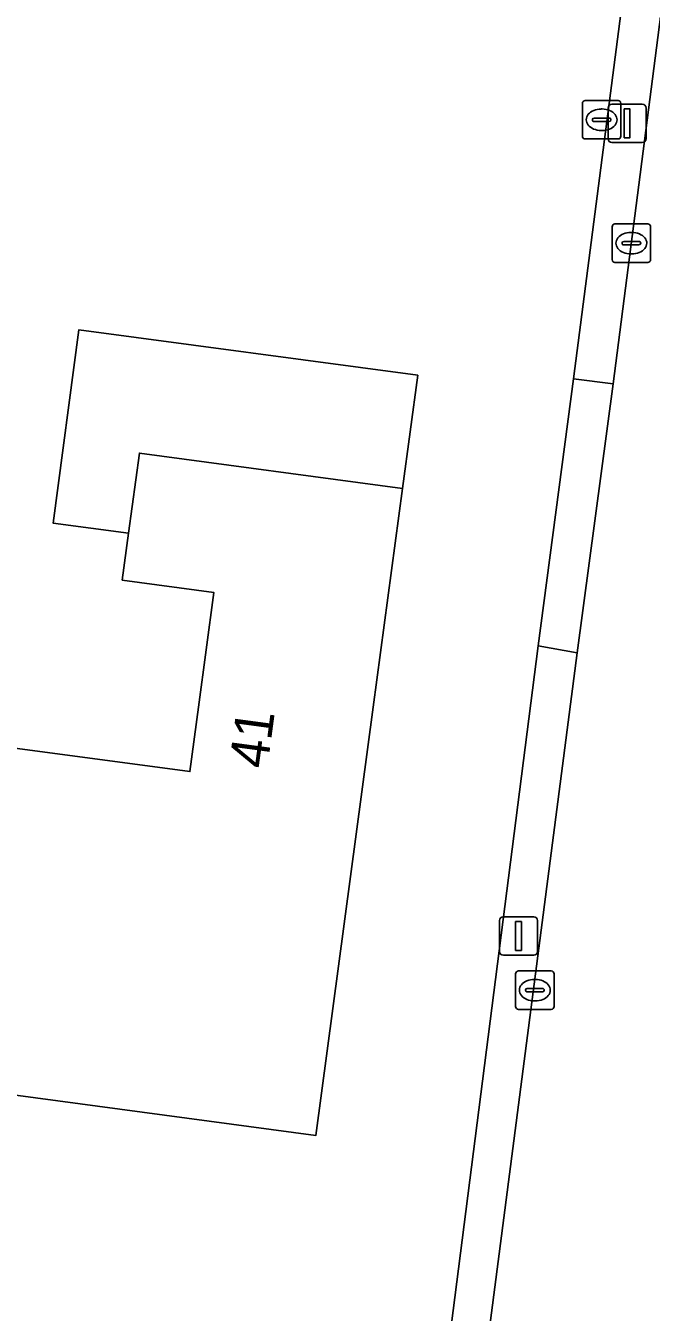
# Model space of a CAD drawing. Extents: x 162184 to 163154, y 385507 to 386516.
# Drawn here: x 162356.78 to 162373.05, y 386234.27 to 386267.72 of the extents above; entities that cross this region are included whole.
import ezdxf

# ---------------------------------------------------------------- set-up
doc = ezdxf.new("R2010")
doc.units = 0
for name, color, linetype in [('IMGEO_Brandkraan', 7, 'Continuous'), ('IMGEO_Erf', 7, 'Continuous'), ('IMGEO_Kolk', 7, 'Continuous'), ('IMGEO_Lichtmast', 7, 'Continuous'), ('IMGEO_Pand', 7, 'Continuous'), ('IMGEO_Pand_nummerreeks', 7, 'Continuous'), ('IMGEO_Rijbaan_lokaal_open', 7, 'Continuous'), ('IMGEO_Voetpad_open', 7, 'Continuous')]:
    doc.layers.add(name, color=color, linetype=linetype)

msp = doc.modelspace()

# ---------------------------------------------------------------- linework, layer by layer
at = {"layer": 'IMGEO_Brandkraan'}
for p, q in [((162371.26, 386264.851), (162371.26, 386265.703)), ((162371.335, 386265.777), (162372.187, 386265.777)), ((162371.748, 386265.557), (162371.773, 386265.557)), ((162372.261, 386265.703), (162372.261, 386264.851)), ((162371.519, 386265.271), (162371.519, 386265.283)), ((162371.957, 386265.234), (162371.559, 386265.234)), ((162371.562, 386265.32), (162371.96, 386265.32)), ((162372.003, 386265.283), (162372.003, 386265.271)), ((162371.771, 386264.997), (162371.746, 386264.997)), ((162372.187, 386264.777), (162371.335, 386264.777))]:
    msp.add_line(p, q, dxfattribs=at)
for points in [[(162371.26, 386264.851), (162371.26, 386265.703)], [(162371.335, 386265.777), (162372.187, 386265.777)], [(162372.261, 386265.703), (162372.261, 386264.851)], [(162372.187, 386264.777), (162371.335, 386264.777)]]:
    msp.add_lwpolyline(points, dxfattribs=at)
for centre, radius, start, end in [((162371.337, 386265.701), 0.0765, 91.552, 178.448), ((162371.337, 386265.701), 0.0765, 91.552, 178.448), ((162372.185, 386265.701), 0.0765, 1.552, 88.448), ((162372.185, 386265.701), 0.0765, 1.552, 88.448), ((162371.559, 386265.28), 0.0403, 85.8775, 175.7526), ((162371.556, 386265.27), 0.0366, 178.938, 274.7102), ((162371.96, 386265.277), 0.043, 264.8664, 352.4533), ((162371.964, 386265.282), 0.0386, 1.7309, 96.639), ((162371.337, 386264.853), 0.0765, 181.552, 268.448), ((162371.337, 386264.853), 0.0765, 181.552, 268.448), ((162372.185, 386264.853), 0.0765, 271.552, 358.448), ((162372.185, 386264.853), 0.0765, 271.552, 358.448)]:
    msp.add_arc(centre, radius, start, end, dxfattribs=at)
for centre, major_axis, ratio, start_param, end_param in [((162371.747, 386265.277), (-0.387, 0.002), 0.722429, 4.712389, 7.853982), ((162371.772, 386265.277), (-0.39, 0.002), 0.717154, 1.570796, 4.712389)]:
    msp.add_ellipse(centre, major_axis=major_axis, ratio=ratio, start_param=start_param, end_param=end_param, dxfattribs=at)
at = {"layer": 'IMGEO_Erf'}
msp.add_lwpolyline([(162367.319, 386229.773), (162370.111, 386251.594), (162371.03, 386258.537), (162374.369, 386284.313), (162375.27, 386291.27), (162378.714, 386318.092)], dxfattribs=at)
msp.add_lwpolyline([(162366.976, 386258.638), (162366.581, 386255.685), (162365.82, 386250), (162364.33, 386238.868), (162352.506, 386240.451), (162353.693, 386249.312), (162361.049, 386248.327), (162361.272, 386250), (162361.671, 386252.988), (162359.292, 386253.306), (162359.455, 386254.527), (162357.49, 386254.79), (162358.163, 386259.818)], close=True, dxfattribs=at)
at = {"layer": 'IMGEO_Kolk'}
for p, q in [((162372.033, 386261.641), (162372.033, 386262.493)), ((162372.108, 386262.567), (162372.96, 386262.567)), ((162373.034, 386262.493), (162373.034, 386261.641)), ((162372.521, 386262.347), (162372.546, 386262.347)), ((162372.292, 386262.061), (162372.292, 386262.073)), ((162372.73, 386262.024), (162372.332, 386262.024)), ((162372.335, 386262.11), (162372.733, 386262.11)), ((162372.544, 386261.787), (162372.519, 386261.787)), ((162372.776, 386262.073), (162372.776, 386262.061)), ((162372.96, 386261.567), (162372.108, 386261.567)), ((162369.523, 386242.217), (162369.523, 386243.069)), ((162369.598, 386243.143), (162370.45, 386243.143)), ((162370.524, 386243.069), (162370.524, 386242.217)), ((162370.011, 386242.923), (162370.036, 386242.923)), ((162369.782, 386242.637), (162369.782, 386242.649)), ((162370.22, 386242.6), (162369.822, 386242.6)), ((162369.825, 386242.686), (162370.223, 386242.686)), ((162370.266, 386242.649), (162370.266, 386242.637)), ((162370.45, 386242.143), (162369.598, 386242.143)), ((162370.034, 386242.363), (162370.009, 386242.363))]:
    msp.add_line(p, q, dxfattribs=at)
for points in [[(162372.033, 386261.641), (162372.033, 386262.493)], [(162372.108, 386262.567), (162372.96, 386262.567)], [(162373.034, 386262.493), (162373.034, 386261.641)], [(162372.96, 386261.567), (162372.108, 386261.567)], [(162369.523, 386242.217), (162369.523, 386243.069)], [(162369.598, 386243.143), (162370.45, 386243.143)], [(162370.524, 386243.069), (162370.524, 386242.217)], [(162370.45, 386242.143), (162369.598, 386242.143)]]:
    msp.add_lwpolyline(points, dxfattribs=at)
for centre, radius, start, end in [((162372.11, 386262.491), 0.0765, 91.552, 178.448), ((162372.11, 386262.491), 0.0765, 91.552, 178.448), ((162372.958, 386262.491), 0.0765, 1.552, 88.448), ((162372.958, 386262.491), 0.0765, 1.552, 88.448), ((162372.332, 386262.07), 0.0403, 85.8775, 175.7526), ((162372.329, 386262.06), 0.0366, 178.938, 274.7102), ((162372.733, 386262.067), 0.043, 264.8664, 352.4533), ((162372.737, 386262.072), 0.0386, 1.7309, 96.639), ((162372.11, 386261.643), 0.0765, 181.552, 268.448), ((162372.11, 386261.643), 0.0765, 181.552, 268.448), ((162372.958, 386261.643), 0.0765, 271.552, 358.448), ((162372.958, 386261.643), 0.0765, 271.552, 358.448), ((162369.6, 386243.067), 0.0765, 91.552, 178.448), ((162369.6, 386243.067), 0.0765, 91.552, 178.448), ((162370.448, 386243.067), 0.0765, 1.552, 88.448), ((162370.448, 386243.067), 0.0765, 1.552, 88.448), ((162369.822, 386242.646), 0.0403, 85.8775, 175.7526), ((162369.819, 386242.636), 0.0366, 178.938, 274.7102), ((162370.223, 386242.643), 0.043, 264.8664, 352.4533), ((162370.227, 386242.648), 0.0386, 1.7309, 96.639), ((162369.6, 386242.219), 0.0765, 181.552, 268.448), ((162369.6, 386242.219), 0.0765, 181.552, 268.448), ((162370.448, 386242.219), 0.0765, 271.552, 358.448), ((162370.448, 386242.219), 0.0765, 271.552, 358.448)]:
    msp.add_arc(centre, radius, start, end, dxfattribs=at)
for centre, major_axis, ratio, start_param, end_param in [((162372.52, 386262.067), (-0.387, 0.002), 0.722429, 4.712389, 7.853982), ((162372.545, 386262.067), (-0.39, 0.002), 0.717154, 1.570796, 4.712389), ((162370.01, 386242.643), (-0.387, 0.002), 0.722429, 4.712389, 7.853982), ((162370.035, 386242.643), (-0.39, 0.002), 0.717154, 1.570796, 4.712389)]:
    msp.add_ellipse(centre, major_axis=major_axis, ratio=ratio, start_param=start_param, end_param=end_param, dxfattribs=at)
at = {"layer": 'IMGEO_Lichtmast'}
for p, q in [((162371.927, 386264.782), (162371.927, 386265.582)), ((162371.927, 386265.582), (162371.927, 386264.782)), ((162372.027, 386265.682), (162372.817, 386265.682)), ((162372.817, 386265.682), (162372.027, 386265.682)), ((162372.917, 386265.582), (162372.917, 386264.782)), ((162372.917, 386264.782), (162372.917, 386265.582)), ((162372.817, 386264.682), (162372.027, 386264.682)), ((162372.027, 386264.682), (162372.817, 386264.682)), ((162369.104, 386243.651), (162369.104, 386244.451)), ((162369.104, 386244.451), (162369.104, 386243.651)), ((162369.204, 386244.551), (162369.994, 386244.551)), ((162369.994, 386244.551), (162369.204, 386244.551)), ((162370.094, 386244.451), (162370.094, 386243.651)), ((162370.094, 386243.651), (162370.094, 386244.451)), ((162369.994, 386243.551), (162369.204, 386243.551)), ((162369.204, 386243.551), (162369.994, 386243.551))]:
    msp.add_line(p, q, dxfattribs=at)
for points in [[(162372.347, 386265.557), (162372.497, 386265.557), (162372.497, 386264.807), (162372.347, 386264.807), (162372.347, 386265.557)], [(162369.524, 386244.426), (162369.674, 386244.426), (162369.674, 386243.676), (162369.524, 386243.676), (162369.524, 386244.426)]]:
    msp.add_lwpolyline(points, dxfattribs=at)
for centre, start, end in [((162372.027, 386265.582), 90, 180), ((162372.027, 386265.582), 90, 180), ((162372.817, 386265.582), 0, 90), ((162372.817, 386265.582), 360, 90), ((162372.027, 386264.782), 180, 270), ((162372.027, 386264.782), 180, 270), ((162372.817, 386264.782), 270, 0), ((162372.817, 386264.782), 270, 0), ((162369.204, 386244.451), 90, 180), ((162369.204, 386244.451), 90, 180), ((162369.994, 386244.451), 0, 90), ((162369.994, 386244.451), 360, 90), ((162369.204, 386243.651), 180, 270), ((162369.204, 386243.651), 180, 270), ((162369.994, 386243.651), 270, 0), ((162369.994, 386243.651), 270, 0)]:
    msp.add_arc(centre, 0.1, start, end, dxfattribs=at)
at = {"layer": 'IMGEO_Pand'}
for points in [[(162366.976, 386258.638), (162358.163, 386259.818), (162357.49, 386254.79), (162359.455, 386254.527), (162359.736, 386256.608), (162366.581, 386255.685)], [(162359.736, 386256.608), (162359.455, 386254.527), (162359.292, 386253.306), (162361.671, 386252.988), (162361.272, 386250), (162361.049, 386248.327), (162353.693, 386249.312), (162352.506, 386240.451), (162364.33, 386238.868), (162365.82, 386250), (162366.581, 386255.685)]]:
    msp.add_lwpolyline(points, close=True, dxfattribs=at)
at = {"layer": 'IMGEO_Rijbaan_lokaal_open'}
msp.add_lwpolyline([(162379.793, 386317.9), (162379.612, 386316.768), (162376.278, 386291.138), (162375.38, 386284.163), (162372.063, 386258.412), (162371.12, 386251.415), (162367.693, 386224.969), (162366.839, 386218.083), (162365.688, 386209.063), (162370.536, 386208.433), (162370.766, 386209.623), (162376.791, 386256.355)], dxfattribs=at)
at = {"layer": 'IMGEO_Voetpad_open'}
for points in [[(162371.03, 386258.537), (162372.063, 386258.412), (162375.38, 386284.163), (162374.369, 386284.313)], [(162371.12, 386251.415), (162372.063, 386258.412), (162371.03, 386258.537), (162370.111, 386251.594)]]:
    msp.add_lwpolyline(points, close=True, dxfattribs=at)
msp.add_lwpolyline([(162366.839, 386218.083), (162365.724, 386218.245), (162366.678, 386225.064), (162367.693, 386224.969), (162371.12, 386251.415), (162370.111, 386251.594), (162367.319, 386229.773)], dxfattribs=at)

# ---------------------------------------------------------------- texts
at = {"layer": 'IMGEO_Pand_nummerreeks'}
msp.add_text('41', height=1, rotation=82.3769, dxfattribs=at).set_placement((162363.061, 386248.38))

doc.saveas('drawing.dxf')
